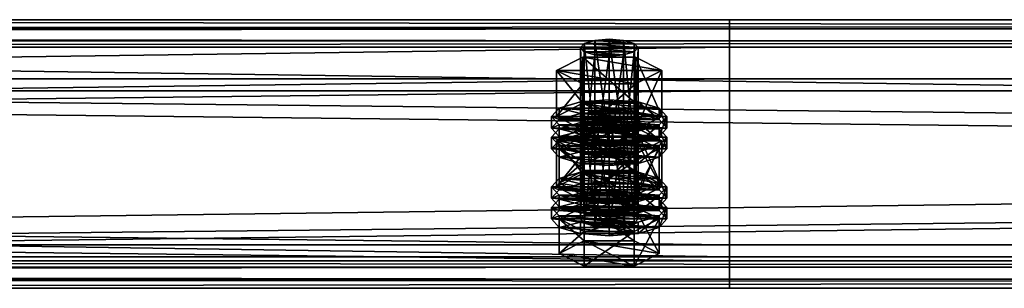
# Model space of a CAD drawing. Header units: millimetres. Extents: x 60485 to 71303, y 100 to 16900.
# Tile 483 of 656: x 63352 to 63557, y 11183 to 11239. Entities that reach past the tile are written whole.
import ezdxf

# ---------------------------------------------------------------- set-up
doc = ezdxf.new("R2010")
doc.units = ezdxf.units.MM
doc.layers.add('13', color=7, linetype='Continuous')
doc.layers.add('9', color=7, linetype='Continuous')

msp = doc.modelspace()

# ---------------------------------------------------------------- meshes
at = {"layer": '13', "color": 7}
mesh = msp.add_polyface(dxfattribs=at)
corners = [(63475, 11231.12, 4822.22), (63472, 11231.36, 4822.99), (63472, 11210.32, 4829.43), (63469.8, 11232, 4825.09), (63469.8, 11210.96, 4831.53), (63469, 11232.88, 4827.96), (63469, 11211.84, 4834.4), (63469.8, 11233.76, 4830.83), (63469.8, 11212.72, 4837.26), (63472, 11234.4, 4832.93), (63472, 11213.36, 4839.36), (63475, 11234.63, 4833.7), (63475, 11213.6, 4840.13), (63478, 11231.36, 4822.99), (63480.2, 11232, 4825.09), (63481, 11232.88, 4827.96), (63480.2, 11233.76, 4830.83), (63478, 11234.4, 4832.93), (63480.48, 11225.32, 4820.34), (63469.52, 11225.32, 4820.34), (63469.52, 11215.76, 4823.26), (63464.03, 11228.1, 4829.42), (63464.03, 11218.53, 4832.35), (63469.52, 11230.88, 4838.51), (63469.52, 11221.31, 4841.43), (63480.48, 11221.31, 4841.43), (63485.97, 11228.1, 4829.42), (63480.48, 11215.76, 4823.26), (63464.61, 11215.99, 4839.4), (63485.39, 11215.99, 4839.4), (63469, 11217.27, 4843.6), (63481, 11217.27, 4843.6), (63475, 11217.74, 4845.14), (63464.61, 11216.78, 4826.61), (63463, 11218.53, 4832.35), (63463, 11216.14, 4833.08), (63464.61, 11220.29, 4838.09), (63464.61, 11217.9, 4838.82), (63469, 11221.57, 4842.29), (63469, 11219.18, 4843.02), (63475, 11222.04, 4843.82), (63475, 11219.65, 4844.55), (63485.39, 11216.78, 4826.61), (63487, 11218.53, 4832.35), (63485.39, 11220.29, 4838.09), (63481, 11221.57, 4842.29), (63485.39, 11217.9, 4838.82), (63487, 11216.14, 4833.08), (63472, 11216.73, 4775.18), (63478, 11216.73, 4775.18), (63469.8, 11217.38, 4777.28), (63480.2, 11217.38, 4777.28), (63469, 11218.25, 4780.15), (63481, 11218.25, 4780.15), (63469.8, 11219.13, 4783.02), (63480.2, 11219.13, 4783.02), (63472, 11219.77, 4785.12)]
mesh.append_faces([[corners[k] for k in face] for face in [(5, 8, 6, 6), (7, 10, 8, 8), (9, 12, 10, 10), (13, 1, 0, 0), (9, 17, 11, 11), (19, 22, 20, 20), (21, 24, 22, 22), (23, 25, 24, 24), (18, 21, 19, 19), (30, 31, 32, 32), (34, 37, 35, 35), (36, 39, 37, 37), (38, 41, 39, 39), (38, 45, 40, 40)]], dxfattribs={"vtx0": -1, "color": 7})
mesh.append_faces([[corners[k] for k in face] for face in [(1, 13, 3, 3), (3, 14, 5, 5), (5, 15, 7, 7), (7, 16, 9, 9), (21, 26, 23, 23), (24, 27, 22, 22), (28, 29, 30, 30), (33, 42, 34, 34), (34, 43, 36, 36), (36, 44, 38, 38), (39, 46, 37, 37), (37, 47, 35, 35), (48, 49, 50, 50), (50, 51, 52, 52), (52, 53, 54, 54), (54, 55, 56, 56)]], dxfattribs={"vtx0": -1, "vtx1": -1, "color": 7})
mesh.append_faces([[corners[k] for k in face] for face in [(0, 1, 2, 2), (1, 3, 4, 4), (3, 5, 6, 6), (5, 7, 8, 8), (7, 9, 10, 10), (9, 11, 12, 12), (18, 19, 20, 20), (19, 21, 22, 22), (21, 23, 24, 24), (33, 34, 35, 35), (34, 36, 37, 37), (36, 38, 39, 39), (38, 40, 41, 41)]], dxfattribs={"vtx2": -1, "vtx3": -1, "color": 7})
mesh = msp.add_polyface(dxfattribs=at)
corners = [(63481, 11232.88, 4827.96), (63480.2, 11232, 4825.09), (63480.2, 11210.96, 4831.53), (63481, 11211.84, 4834.4), (63478, 11231.36, 4822.99), (63478, 11210.32, 4829.43), (63475, 11231.12, 4822.22), (63475, 11210.09, 4828.66), (63475, 11234.63, 4833.7), (63478, 11234.4, 4832.93), (63478, 11213.36, 4839.36), (63475, 11213.6, 4840.13), (63480.2, 11233.76, 4830.83), (63480.2, 11212.72, 4837.26), (63469.8, 11232, 4825.09), (63469, 11232.88, 4827.96), (63469.8, 11233.76, 4830.83), (63472, 11234.4, 4832.93), (63485.97, 11228.1, 4829.42), (63480.48, 11225.32, 4820.34), (63480.48, 11215.76, 4823.26), (63485.97, 11218.53, 4832.35), (63469.52, 11215.76, 4823.26), (63469.52, 11230.88, 4838.51), (63480.48, 11230.88, 4838.51), (63480.48, 11221.31, 4841.43), (63464.03, 11228.1, 4829.42), (63469.52, 11221.31, 4841.43), (63469, 11217.27, 4843.6), (63485.39, 11215.99, 4839.4), (63481, 11217.27, 4843.6), (63475, 11222.04, 4843.82), (63481, 11221.57, 4842.29), (63481, 11219.18, 4843.02), (63475, 11219.65, 4844.55), (63485.39, 11220.29, 4838.09), (63485.39, 11217.9, 4838.82), (63487, 11218.53, 4832.35), (63487, 11216.14, 4833.08), (63463, 11218.53, 4832.35), (63485.39, 11216.78, 4826.61), (63464.61, 11220.29, 4838.09), (63469, 11221.57, 4842.29), (63469, 11219.18, 4843.02), (63464.61, 11217.9, 4838.82), (63478, 11216.73, 4775.18), (63472, 11216.73, 4775.18), (63475, 11216.5, 4774.41), (63469.8, 11217.38, 4777.28), (63480.2, 11217.38, 4777.28), (63469, 11218.25, 4780.15), (63481, 11218.25, 4780.15), (63469.8, 11219.13, 4783.02), (63480.2, 11219.13, 4783.02), (63472, 11219.77, 4785.12), (63478, 11219.77, 4785.12), (63475, 11220.01, 4785.88)]
mesh.append_faces([[corners[k] for k in face] for face in [(0, 2, 3, 3), (8, 10, 11, 11), (9, 13, 10, 10), (12, 3, 13, 13), (18, 20, 21, 21), (19, 22, 20, 20), (24, 21, 25, 25), (23, 18, 24, 24), (21, 27, 25, 25), (31, 33, 34, 34), (32, 36, 33, 33), (35, 38, 36, 36), (33, 43, 34, 34), (45, 46, 47, 47), (54, 55, 56, 56)]], dxfattribs={"vtx0": -1, "color": 7})
mesh.append_faces([[corners[k] for k in face] for face in [(14, 4, 1, 1), (15, 1, 0, 0), (16, 0, 12, 12), (17, 12, 9, 9), (26, 19, 18, 18), (27, 21, 20, 20), (28, 29, 30, 30), (39, 40, 37, 37), (41, 37, 35, 35), (42, 35, 32, 32), (43, 33, 36, 36), (44, 36, 38, 38), (48, 45, 49, 49), (50, 49, 51, 51), (52, 51, 53, 53), (54, 53, 55, 55)]], dxfattribs={"vtx0": -1, "vtx2": -1, "vtx3": -1, "color": 7})
mesh.append_faces([[corners[k] for k in face] for face in [(0, 1, 2, 2), (1, 4, 5, 5), (4, 6, 7, 7), (8, 9, 10, 10), (9, 12, 13, 13), (12, 0, 3, 3), (18, 19, 20, 20), (23, 24, 25, 25), (24, 18, 21, 21), (31, 32, 33, 33), (32, 35, 36, 36), (35, 37, 38, 38)]], dxfattribs={"vtx2": -1, "vtx3": -1, "color": 7})
mesh = msp.add_polyface(dxfattribs=at)
corners = [(63475, 11231.12, 4822.22), (63472, 11210.32, 4829.43), (63475, 11210.09, 4828.66), (63472, 11231.36, 4822.99), (63469.8, 11210.96, 4831.53), (63469.8, 11232, 4825.09), (63469, 11211.84, 4834.4), (63475, 11213.6, 4840.13), (63480.2, 11212.72, 4837.26), (63472, 11213.36, 4839.36), (63469.8, 11212.72, 4837.26), (63481, 11211.84, 4834.4), (63480.2, 11210.96, 4831.53), (63478, 11210.32, 4829.43), (63464.61, 11211.84, 4834.4), (63469.8, 11214.47, 4843), (63469.8, 11207.3, 4845.2), (63480.2, 11209.21, 4825.79), (63469.8, 11209.21, 4825.79), (63464.03, 11218.53, 4832.35), (63480.48, 11215.76, 4823.26), (63469.52, 11215.76, 4823.26), (63475, 11210.72, 4822.19), (63469, 11211.19, 4823.73), (63469, 11208.8, 4824.46), (63464.61, 11212.48, 4827.93), (63464.61, 11210.09, 4828.66), (63463, 11214.23, 4833.66), (63463, 11211.84, 4834.4), (63464.61, 11215.99, 4839.4), (63464.61, 11213.6, 4840.13), (63469, 11217.27, 4843.6), (63469, 11214.88, 4844.33), (63475, 11217.74, 4845.14), (63475, 11215.35, 4845.87), (63481, 11211.19, 4823.73), (63485.39, 11212.48, 4827.93), (63487, 11214.23, 4833.66), (63485.39, 11213.6, 4840.13), (63487, 11211.84, 4834.4), (63485.39, 11210.09, 4828.66), (63475, 11215.02, 4820.87), (63469, 11215.49, 4822.41), (63469, 11213.1, 4823.14), (63475, 11212.63, 4821.6), (63464.61, 11216.78, 4826.61), (63464.61, 11214.39, 4827.34), (63463, 11216.14, 4833.08), (63481, 11215.49, 4822.41), (63485.39, 11214.39, 4827.34), (63481, 11213.1, 4823.14), (63472, 11219.77, 4785.12), (63475, 11220.01, 4785.88), (63475, 11198.97, 4792.32), (63464.03, 11213.47, 4781.61), (63469.52, 11216.25, 4790.69), (63469.52, 11206.69, 4793.62), (63480.48, 11210.69, 4772.53), (63469.52, 11210.69, 4772.53), (63485.97, 11213.47, 4781.61)]
mesh.append_faces([[corners[k] for k in face] for face in [(0, 1, 2, 2), (3, 4, 1, 1), (5, 6, 4, 4), (1, 13, 2, 2), (17, 14, 18, 18), (19, 20, 21, 21), (23, 26, 24, 24), (25, 28, 26, 26), (27, 30, 28, 28), (29, 32, 30, 30), (31, 34, 32, 32), (41, 43, 44, 44), (42, 46, 43, 43), (45, 47, 46, 46), (57, 54, 58, 58)]], dxfattribs={"vtx0": -1, "color": 7})
mesh.append_faces([[corners[k] for k in face] for face in [(7, 8, 9, 9), (9, 8, 10, 10), (10, 11, 6, 6), (6, 12, 4, 4), (4, 13, 1, 1), (14, 17, 15, 15), (23, 35, 25, 25), (25, 36, 27, 27), (27, 37, 29, 29), (34, 38, 32, 32), (32, 38, 30, 30), (30, 39, 28, 28), (28, 40, 26, 26), (42, 48, 45, 45), (47, 49, 46, 46), (46, 50, 43, 43), (54, 59, 55, 55)]], dxfattribs={"vtx0": -1, "vtx1": -1, "color": 7})
mesh.append_faces([[corners[k] for k in face] for face in [(14, 15, 16, 16), (22, 23, 24, 24), (23, 25, 26, 26), (25, 27, 28, 28), (27, 29, 30, 30), (29, 31, 32, 32), (31, 33, 34, 34), (41, 42, 43, 43), (42, 45, 46, 46), (51, 52, 53, 53), (54, 55, 56, 56)]], dxfattribs={"vtx2": -1, "vtx3": -1, "color": 7})
mesh = msp.add_polyface(dxfattribs=at)
corners = [(63480.2, 11232, 4825.09), (63478, 11210.32, 4829.43), (63480.2, 11210.96, 4831.53), (63478, 11231.36, 4822.99), (63475, 11210.09, 4828.66), (63480.2, 11212.72, 4837.26), (63475, 11213.6, 4840.13), (63478, 11213.36, 4839.36), (63469.8, 11212.72, 4837.26), (63481, 11211.84, 4834.4), (63469, 11211.84, 4834.4), (63469.8, 11210.96, 4831.53), (63469.8, 11214.47, 4843), (63480.2, 11214.47, 4843), (63480.2, 11207.3, 4845.2), (63480.2, 11209.21, 4825.79), (63485.39, 11211.84, 4834.4), (63487, 11214.23, 4833.66), (63485.39, 11212.48, 4827.93), (63485.39, 11210.09, 4828.66), (63487, 11211.84, 4834.4), (63481, 11211.19, 4823.73), (63481, 11208.8, 4824.46), (63475, 11210.72, 4822.19), (63475, 11208.33, 4822.92), (63475, 11217.74, 4845.14), (63481, 11217.27, 4843.6), (63481, 11214.88, 4844.33), (63475, 11215.35, 4845.87), (63485.39, 11215.99, 4839.4), (63485.39, 11213.6, 4840.13), (63469, 11211.19, 4823.73), (63464.61, 11212.48, 4827.93), (63463, 11214.23, 4833.66), (63464.61, 11215.99, 4839.4), (63464.61, 11213.6, 4840.13), (63463, 11211.84, 4834.4), (63464.61, 11210.09, 4828.66), (63487, 11218.53, 4832.35), (63485.39, 11216.78, 4826.61), (63485.39, 11214.39, 4827.34), (63487, 11216.14, 4833.08), (63481, 11215.49, 4822.41), (63481, 11213.1, 4823.14), (63475, 11215.02, 4820.87), (63475, 11212.63, 4821.6), (63469, 11215.49, 4822.41), (63464.61, 11216.78, 4826.61), (63463, 11216.14, 4833.08), (63464.61, 11214.39, 4827.34), (63469, 11213.1, 4823.14), (63469.52, 11216.25, 4790.69), (63480.48, 11216.25, 4790.69), (63480.48, 11206.69, 4793.62), (63485.97, 11213.47, 4781.61), (63485.97, 11203.91, 4784.53), (63464.03, 11213.47, 4781.61), (63480.48, 11210.69, 4772.53)]
mesh.append_faces([[corners[k] for k in face] for face in [(0, 1, 2, 2), (3, 4, 1, 1), (5, 6, 7, 7), (12, 16, 13, 13), (17, 19, 20, 20), (18, 22, 19, 19), (25, 27, 28, 28), (26, 30, 27, 27), (29, 20, 30, 30), (21, 31, 23, 23), (30, 28, 27, 27), (38, 40, 41, 41), (39, 43, 40, 40), (42, 45, 43, 43), (42, 46, 44, 44), (50, 43, 45, 45), (51, 54, 52, 52)]], dxfattribs={"vtx0": -1, "color": 7})
mesh.append_faces([[corners[k] for k in face] for face in [(8, 5, 9, 9), (10, 9, 2, 2), (11, 2, 1, 1), (12, 15, 16, 16), (32, 21, 18, 18), (33, 18, 17, 17), (34, 17, 29, 29), (35, 30, 20, 20), (36, 20, 19, 19), (37, 19, 22, 22), (47, 42, 39, 39), (48, 41, 40, 40), (49, 40, 43, 43), (56, 57, 54, 54)]], dxfattribs={"vtx0": -1, "vtx2": -1, "vtx3": -1, "color": 7})
mesh.append_faces([[corners[k] for k in face] for face in [(12, 13, 14, 14), (17, 18, 19, 19), (18, 21, 22, 22), (21, 23, 24, 24), (25, 26, 27, 27), (26, 29, 30, 30), (29, 17, 20, 20), (38, 39, 40, 40), (39, 42, 43, 43), (42, 44, 45, 45), (51, 52, 53, 53), (52, 54, 55, 55)]], dxfattribs={"vtx2": -1, "vtx3": -1, "color": 7})
mesh = msp.add_polyface(dxfattribs=at)
corners = [(63485.39, 11211.84, 4834.4), (63480.2, 11209.21, 4825.79), (63480.2, 11202.04, 4827.98), (63485.39, 11204.67, 4836.59), (63469.8, 11202.04, 4827.98), (63480.2, 11214.47, 4843), (63480.2, 11207.3, 4845.2), (63469.8, 11207.3, 4845.2), (63481, 11211.19, 4823.73), (63475, 11208.33, 4822.92), (63481, 11208.8, 4824.46), (63481, 11218.25, 4780.15), (63480.2, 11217.38, 4777.28), (63480.2, 11196.34, 4783.71), (63481, 11197.22, 4786.58), (63478, 11216.73, 4775.18), (63478, 11195.7, 4781.61), (63475, 11216.5, 4774.41), (63475, 11195.46, 4780.84), (63475, 11220.01, 4785.88), (63478, 11219.77, 4785.12), (63478, 11198.73, 4791.55), (63475, 11198.97, 4792.32), (63480.2, 11219.13, 4783.02), (63480.2, 11198.09, 4789.45), (63485.97, 11213.47, 4781.61), (63480.48, 11210.69, 4772.53), (63480.48, 11201.13, 4775.45), (63485.97, 11203.91, 4784.53), (63469.52, 11201.13, 4775.45), (63480.48, 11216.25, 4790.69), (63480.48, 11206.69, 4793.62), (63469.52, 11206.69, 4793.62), (63475, 11203.12, 4797.33), (63481, 11202.65, 4795.79), (63481, 11200.25, 4796.52), (63469, 11202.65, 4795.79), (63485.39, 11201.36, 4791.59), (63487, 11203.91, 4784.53), (63485.39, 11199.76, 4779.53), (63487, 11201.52, 4785.27), (63475, 11207.42, 4796.01), (63481, 11206.95, 4794.47), (63481, 11204.56, 4795.2), (63475, 11205.03, 4796.74), (63485.39, 11205.66, 4790.27), (63485.39, 11203.27, 4791), (63464.61, 11202.15, 4778.8), (63481, 11200.87, 4774.6), (63485.39, 11202.15, 4778.8), (63463, 11203.91, 4784.53), (63464.61, 11205.66, 4790.27), (63469, 11206.95, 4794.47), (63469, 11204.56, 4795.2), (63464.61, 11203.27, 4791)]
mesh.append_faces([[corners[k] for k in face] for face in [(0, 2, 3, 3), (1, 4, 2, 2), (5, 3, 6, 6), (3, 7, 6, 6), (8, 9, 10, 10), (11, 13, 14, 14), (12, 16, 13, 13), (19, 21, 22, 22), (20, 24, 21, 21), (23, 14, 24, 24), (25, 27, 28, 28), (26, 29, 27, 27), (30, 28, 31, 31), (28, 32, 31, 31), (36, 34, 33, 33), (38, 39, 40, 40), (41, 43, 44, 44), (42, 46, 43, 43), (45, 40, 46, 46), (52, 42, 41, 41), (43, 53, 44, 44)]], dxfattribs={"vtx0": -1, "color": 7})
mesh.append_faces([[corners[k] for k in face] for face in [(7, 3, 2, 2), (32, 28, 27, 27), (36, 37, 34, 34), (47, 48, 49, 49), (50, 49, 38, 38), (51, 38, 45, 45), (52, 45, 42, 42), (53, 43, 46, 46), (54, 46, 40, 40)]], dxfattribs={"vtx0": -1, "vtx2": -1, "vtx3": -1, "color": 7})
mesh.append_faces([[corners[k] for k in face] for face in [(0, 1, 2, 2), (5, 0, 3, 3), (11, 12, 13, 13), (12, 15, 16, 16), (15, 17, 18, 18), (19, 20, 21, 21), (20, 23, 24, 24), (23, 11, 14, 14), (25, 26, 27, 27), (33, 34, 35, 35), (41, 42, 43, 43), (42, 45, 46, 46), (45, 38, 40, 40)]], dxfattribs={"vtx2": -1, "vtx3": -1, "color": 7})
mesh = msp.add_polyface(dxfattribs=at)
corners = [(63480.2, 11209.21, 4825.79), (63469.8, 11209.21, 4825.79), (63469.8, 11202.04, 4827.98), (63464.61, 11211.84, 4834.4), (63464.61, 11204.67, 4836.59), (63469.8, 11207.3, 4845.2), (63469.8, 11214.47, 4843), (63480.2, 11207.3, 4845.2), (63480.2, 11202.04, 4827.98), (63475, 11210.72, 4822.19), (63469, 11208.8, 4824.46), (63475, 11208.33, 4822.92), (63464.61, 11210.09, 4828.66), (63481, 11208.8, 4824.46), (63475, 11216.5, 4774.41), (63472, 11216.73, 4775.18), (63472, 11195.7, 4781.61), (63469.8, 11217.38, 4777.28), (63469.8, 11196.34, 4783.71), (63469, 11218.25, 4780.15), (63469, 11197.22, 4786.58), (63469.8, 11219.13, 4783.02), (63469.8, 11198.09, 4789.45), (63472, 11219.77, 4785.12), (63472, 11198.73, 4791.55), (63475, 11198.97, 4792.32), (63480.48, 11210.69, 4772.53), (63469.52, 11210.69, 4772.53), (63469.52, 11201.13, 4775.45), (63464.03, 11213.47, 4781.61), (63464.03, 11203.91, 4784.53), (63469.52, 11206.69, 4793.62), (63469.52, 11216.25, 4790.69), (63480.48, 11206.69, 4793.62), (63480.48, 11201.13, 4775.45), (63464.61, 11201.36, 4791.59), (63469, 11202.65, 4795.79), (63469, 11200.25, 4796.52), (63475, 11203.12, 4797.33), (63475, 11200.73, 4798.06), (63485.39, 11201.36, 4791.59), (63464.61, 11202.15, 4778.8), (63463, 11203.91, 4784.53), (63463, 11201.52, 4785.27), (63464.61, 11205.66, 4790.27), (63464.61, 11203.27, 4791), (63469, 11206.95, 4794.47), (63469, 11204.56, 4795.2), (63475, 11207.42, 4796.01), (63475, 11205.03, 4796.74), (63469, 11200.87, 4774.6), (63481, 11200.87, 4774.6), (63485.39, 11202.15, 4778.8), (63487, 11203.91, 4784.53), (63485.39, 11205.66, 4790.27), (63485.39, 11203.27, 4791), (63487, 11201.52, 4785.27)]
mesh.append_faces([[corners[k] for k in face] for face in [(1, 4, 2, 2), (3, 5, 4, 4), (6, 7, 5, 5), (4, 8, 2, 2), (9, 10, 11, 11), (10, 13, 11, 11), (15, 18, 16, 16), (17, 20, 18, 18), (19, 22, 20, 20), (21, 24, 22, 22), (23, 25, 24, 24), (27, 30, 28, 28), (29, 31, 30, 30), (32, 33, 31, 31), (30, 34, 28, 28), (42, 45, 43, 43), (44, 47, 45, 45), (46, 49, 47, 47)]], dxfattribs={"vtx0": -1, "color": 7})
mesh.append_faces([[corners[k] for k in face] for face in [(5, 8, 4, 4), (12, 13, 10, 10), (31, 34, 30, 30), (35, 40, 36, 36), (50, 51, 41, 41), (41, 52, 42, 42), (42, 53, 44, 44), (44, 54, 46, 46), (47, 55, 45, 45), (45, 56, 43, 43)]], dxfattribs={"vtx0": -1, "vtx1": -1, "color": 7})
mesh.append_faces([[corners[k] for k in face] for face in [(0, 1, 2, 2), (1, 3, 4, 4), (14, 15, 16, 16), (15, 17, 18, 18), (17, 19, 20, 20), (19, 21, 22, 22), (21, 23, 24, 24), (26, 27, 28, 28), (27, 29, 30, 30), (35, 36, 37, 37), (36, 38, 39, 39), (41, 42, 43, 43), (42, 44, 45, 45), (44, 46, 47, 47), (46, 48, 49, 49)]], dxfattribs={"vtx2": -1, "vtx3": -1, "color": 7})
mesh = msp.add_polyface(dxfattribs=at)
corners = [(63478, 11216.73, 4775.18), (63475, 11195.46, 4780.84), (63478, 11195.7, 4781.61), (63480.2, 11198.09, 4789.45), (63475, 11198.97, 4792.32), (63478, 11198.73, 4791.55), (63469.8, 11198.09, 4789.45), (63481, 11197.22, 4786.58), (63469, 11197.22, 4786.58), (63480.2, 11196.34, 4783.71), (63469.8, 11196.34, 4783.71), (63485.39, 11197.22, 4786.58), (63480.2, 11194.58, 4777.98), (63480.2, 11187.41, 4780.17), (63485.39, 11190.04, 4788.78), (63469.8, 11187.41, 4780.17), (63469.8, 11199.85, 4795.19), (63480.2, 11199.85, 4795.19), (63480.2, 11192.68, 4797.38), (63469.8, 11192.68, 4797.38), (63487, 11199.61, 4785.85), (63485.39, 11197.85, 4780.11), (63485.39, 11195.46, 4780.84), (63487, 11197.22, 4786.58), (63481, 11196.57, 4775.91), (63481, 11194.18, 4776.64), (63475, 11196.1, 4774.38), (63475, 11193.7, 4775.11), (63475, 11203.12, 4797.33), (63481, 11200.25, 4796.52), (63475, 11200.73, 4798.06), (63481, 11202.65, 4795.79), (63485.39, 11201.36, 4791.59), (63485.39, 11198.97, 4792.32), (63464.61, 11197.85, 4780.11), (63463, 11199.61, 4785.85), (63464.61, 11201.36, 4791.59), (63464.61, 11198.97, 4792.32), (63463, 11197.22, 4786.58), (63464.61, 11195.46, 4780.84), (63469, 11194.18, 4776.64), (63487, 11203.91, 4784.53), (63485.39, 11202.15, 4778.8), (63485.39, 11199.76, 4779.53), (63481, 11200.87, 4774.6), (63481, 11198.48, 4775.33), (63475, 11200.4, 4773.06), (63475, 11198.01, 4773.79), (63469, 11200.87, 4774.6), (63463, 11201.52, 4785.27), (63487, 11201.52, 4785.27), (63464.61, 11199.76, 4779.53), (63469, 11198.48, 4775.33)]
mesh.append_faces([[corners[k] for k in face] for face in [(0, 1, 2, 2), (3, 4, 5, 5), (11, 13, 14, 14), (12, 15, 13, 13), (17, 14, 18, 18), (16, 11, 17, 17), (14, 19, 18, 18), (20, 22, 23, 23), (21, 25, 22, 22), (24, 27, 25, 25), (28, 29, 30, 30), (31, 33, 29, 29), (32, 23, 33, 33), (33, 30, 29, 29), (40, 25, 27, 27), (42, 45, 43, 43), (44, 47, 45, 45), (44, 48, 46, 46), (52, 45, 47, 47)]], dxfattribs={"vtx0": -1, "color": 7})
mesh.append_faces([[corners[k] for k in face] for face in [(6, 3, 7, 7), (8, 7, 9, 9), (10, 9, 2, 2), (16, 12, 11, 11), (19, 14, 13, 13), (34, 24, 21, 21), (35, 21, 20, 20), (36, 20, 32, 32), (37, 33, 23, 23), (38, 23, 22, 22), (39, 22, 25, 25), (49, 50, 43, 43), (51, 43, 45, 45)]], dxfattribs={"vtx0": -1, "vtx2": -1, "vtx3": -1, "color": 7})
mesh.append_faces([[corners[k] for k in face] for face in [(11, 12, 13, 13), (16, 17, 18, 18), (17, 11, 14, 14), (20, 21, 22, 22), (21, 24, 25, 25), (24, 26, 27, 27), (31, 32, 33, 33), (32, 20, 23, 23), (41, 42, 43, 43), (42, 44, 45, 45), (44, 46, 47, 47)]], dxfattribs={"vtx2": -1, "vtx3": -1, "color": 7})
mesh = msp.add_polyface(dxfattribs=at)
corners = [(63475, 11216.5, 4774.41), (63472, 11195.7, 4781.61), (63475, 11195.46, 4780.84), (63475, 11198.97, 4792.32), (63480.2, 11198.09, 4789.45), (63472, 11198.73, 4791.55), (63469.8, 11198.09, 4789.45), (63481, 11197.22, 4786.58), (63469, 11197.22, 4786.58), (63480.2, 11196.34, 4783.71), (63469.8, 11196.34, 4783.71), (63478, 11195.7, 4781.61), (63480.2, 11194.58, 4777.98), (63469.8, 11194.58, 4777.98), (63469.8, 11187.41, 4780.17), (63464.61, 11197.22, 4786.58), (63464.61, 11190.04, 4788.78), (63469.8, 11199.85, 4795.19), (63469.8, 11192.68, 4797.38), (63480.2, 11192.68, 4797.38), (63480.2, 11187.41, 4780.17), (63475, 11196.1, 4774.38), (63469, 11196.57, 4775.91), (63469, 11194.18, 4776.64), (63475, 11193.7, 4775.11), (63464.61, 11197.85, 4780.11), (63464.61, 11195.46, 4780.84), (63463, 11199.61, 4785.85), (63463, 11197.22, 4786.58), (63464.61, 11201.36, 4791.59), (63464.61, 11198.97, 4792.32), (63469, 11200.25, 4796.52), (63469, 11202.65, 4795.79), (63475, 11200.73, 4798.06), (63481, 11196.57, 4775.91), (63485.39, 11197.85, 4780.11), (63487, 11199.61, 4785.85), (63485.39, 11198.97, 4792.32), (63487, 11197.22, 4786.58), (63485.39, 11195.46, 4780.84), (63481, 11194.18, 4776.64), (63475, 11200.4, 4773.06), (63469, 11200.87, 4774.6), (63469, 11198.48, 4775.33), (63475, 11198.01, 4773.79), (63464.61, 11202.15, 4778.8), (63464.61, 11199.76, 4779.53), (63463, 11201.52, 4785.27), (63485.39, 11199.76, 4779.53), (63481, 11198.48, 4775.33)]
mesh.append_faces([[corners[k] for k in face] for face in [(0, 1, 2, 2), (1, 11, 2, 2), (13, 16, 14, 14), (15, 18, 16, 16), (17, 19, 18, 18), (12, 15, 13, 13), (16, 20, 14, 14), (21, 23, 24, 24), (22, 26, 23, 23), (25, 28, 26, 26), (27, 30, 28, 28), (29, 31, 30, 30), (32, 33, 31, 31), (34, 22, 21, 21), (41, 43, 44, 44), (42, 46, 43, 43), (45, 47, 46, 46)]], dxfattribs={"vtx0": -1, "color": 7})
mesh.append_faces([[corners[k] for k in face] for face in [(3, 4, 5, 5), (5, 4, 6, 6), (6, 7, 8, 8), (8, 9, 10, 10), (10, 11, 1, 1), (15, 12, 17, 17), (18, 20, 16, 16), (22, 34, 25, 25), (25, 35, 27, 27), (27, 36, 29, 29), (33, 37, 31, 31), (31, 37, 30, 30), (30, 38, 28, 28), (28, 39, 26, 26), (26, 40, 23, 23), (47, 48, 46, 46), (46, 49, 43, 43)]], dxfattribs={"vtx0": -1, "vtx1": -1, "color": 7})
mesh.append_faces([[corners[k] for k in face] for face in [(12, 13, 14, 14), (13, 15, 16, 16), (15, 17, 18, 18), (21, 22, 23, 23), (22, 25, 26, 26), (25, 27, 28, 28), (27, 29, 30, 30), (41, 42, 43, 43), (42, 45, 46, 46)]], dxfattribs={"vtx2": -1, "vtx3": -1, "color": 7})
at = {"layer": '9', "color": 243}
mesh = msp.add_polyface(dxfattribs=at)
corners = [(60500, 11234.31, 4738.63), (60500, 11189.37, 4752.38), (63500, 11189.37, 4752.38), (63500, 11234.31, 4738.63), (60500, 11223.88, 4865.22), (63500, 11223.88, 4865.22), (60500, 11188.5, 4876.04), (63500, 11188.5, 4876.04), (60500, 11184.7, 4863.61), (63500, 11184.7, 4863.61), (60500, 11182.79, 4864.2), (63500, 11182.79, 4864.2), (60500, 11187.17, 4878.54), (63500, 11187.17, 4878.54), (60500, 11226.38, 4866.55), (63500, 11226.38, 4866.55), (60500, 11191.87, 4753.71), (63500, 11191.87, 4753.71), (60500, 11232.98, 4741.13), (63500, 11232.98, 4741.13), (60500, 11236.79, 4753.56), (63500, 11236.79, 4753.56), (60500, 11238.7, 4752.98), (63500, 11238.7, 4752.98)]
mesh.append_faces([[corners[k] for k in face] for face in [(0, 2, 3, 3), (1, 5, 2, 2), (4, 7, 5, 5), (6, 9, 7, 7), (8, 11, 9, 9), (10, 13, 11, 11), (12, 15, 13, 13), (14, 17, 15, 15), (16, 19, 17, 17), (18, 21, 19, 19), (20, 23, 21, 21), (22, 3, 23, 23), (20, 0, 22, 22), (8, 12, 10, 10), (11, 7, 9, 9)]], dxfattribs={"vtx0": -1, "color": 243})
mesh.append_faces([[corners[k] for k in face] for face in [(1, 16, 4, 4), (16, 0, 18, 18), (18, 0, 20, 20), (12, 6, 14, 14), (14, 4, 16, 16), (3, 19, 23, 23), (19, 2, 17, 17), (17, 2, 15, 15), (15, 5, 13, 13), (13, 7, 11, 11)]], dxfattribs={"vtx0": -1, "vtx1": -1, "color": 243})
mesh.append_faces([[corners[k] for k in face] for face in [(16, 1, 0, 0), (12, 8, 6, 6), (14, 6, 4, 4), (19, 3, 2, 2), (15, 2, 5, 5), (13, 5, 7, 7)]], dxfattribs={"vtx0": -1, "vtx2": -1, "vtx3": -1, "color": 243})
mesh.append_faces([[corners[k] for k in face] for face in [(21, 23, 19, 19)]], dxfattribs={"vtx1": -1, "color": 243})
mesh.append_faces([[corners[k] for k in face] for face in [(0, 1, 2, 2), (1, 4, 5, 5), (4, 6, 7, 7), (6, 8, 9, 9), (8, 10, 11, 11), (10, 12, 13, 13), (12, 14, 15, 15), (14, 16, 17, 17), (16, 18, 19, 19), (18, 20, 21, 21), (20, 22, 23, 23), (22, 0, 3, 3)]], dxfattribs={"vtx2": -1, "vtx3": -1, "color": 243})
mesh = msp.add_polyface(dxfattribs=at)
corners = [(62900, 11234.31, 4738.63), (62900, 11189.37, 4752.38), (66100, 11189.37, 4752.38), (66100, 11234.31, 4738.63), (62900, 11223.88, 4865.22), (66100, 11223.88, 4865.22), (62900, 11188.5, 4876.04), (66100, 11188.5, 4876.04), (62900, 11184.7, 4863.61), (66100, 11184.7, 4863.61), (62900, 11182.79, 4864.2), (66100, 11182.79, 4864.2), (62900, 11187.17, 4878.54), (66100, 11187.17, 4878.54), (62900, 11226.38, 4866.55), (66100, 11226.38, 4866.55), (62900, 11191.87, 4753.71), (66100, 11191.87, 4753.71), (62900, 11232.98, 4741.13), (66100, 11232.98, 4741.13), (62900, 11236.79, 4753.56), (66100, 11236.79, 4753.56), (62900, 11238.7, 4752.98), (66100, 11238.7, 4752.98)]
mesh.append_faces([[corners[k] for k in face] for face in [(0, 2, 3, 3), (1, 5, 2, 2), (4, 7, 5, 5), (6, 9, 7, 7), (8, 11, 9, 9), (10, 13, 11, 11), (12, 15, 13, 13), (14, 17, 15, 15), (16, 19, 17, 17), (18, 21, 19, 19), (20, 23, 21, 21), (22, 3, 23, 23), (20, 0, 22, 22), (8, 12, 10, 10), (11, 7, 9, 9)]], dxfattribs={"vtx0": -1, "color": 243})
mesh.append_faces([[corners[k] for k in face] for face in [(1, 16, 4, 4), (16, 0, 18, 18), (18, 0, 20, 20), (12, 6, 14, 14), (14, 4, 16, 16), (3, 19, 23, 23), (19, 2, 17, 17), (17, 2, 15, 15), (15, 5, 13, 13), (13, 7, 11, 11)]], dxfattribs={"vtx0": -1, "vtx1": -1, "color": 243})
mesh.append_faces([[corners[k] for k in face] for face in [(16, 1, 0, 0), (12, 8, 6, 6), (14, 6, 4, 4), (19, 3, 2, 2), (15, 2, 5, 5), (13, 5, 7, 7)]], dxfattribs={"vtx0": -1, "vtx2": -1, "vtx3": -1, "color": 243})
mesh.append_faces([[corners[k] for k in face] for face in [(21, 23, 19, 19)]], dxfattribs={"vtx1": -1, "color": 243})
mesh.append_faces([[corners[k] for k in face] for face in [(0, 1, 2, 2), (1, 4, 5, 5), (4, 6, 7, 7), (6, 8, 9, 9), (8, 10, 11, 11), (10, 12, 13, 13), (12, 14, 15, 15), (14, 16, 17, 17), (16, 18, 19, 19), (18, 20, 21, 21), (20, 22, 23, 23), (22, 0, 3, 3)]], dxfattribs={"vtx2": -1, "vtx3": -1, "color": 243})

doc.saveas('drawing.dxf')
